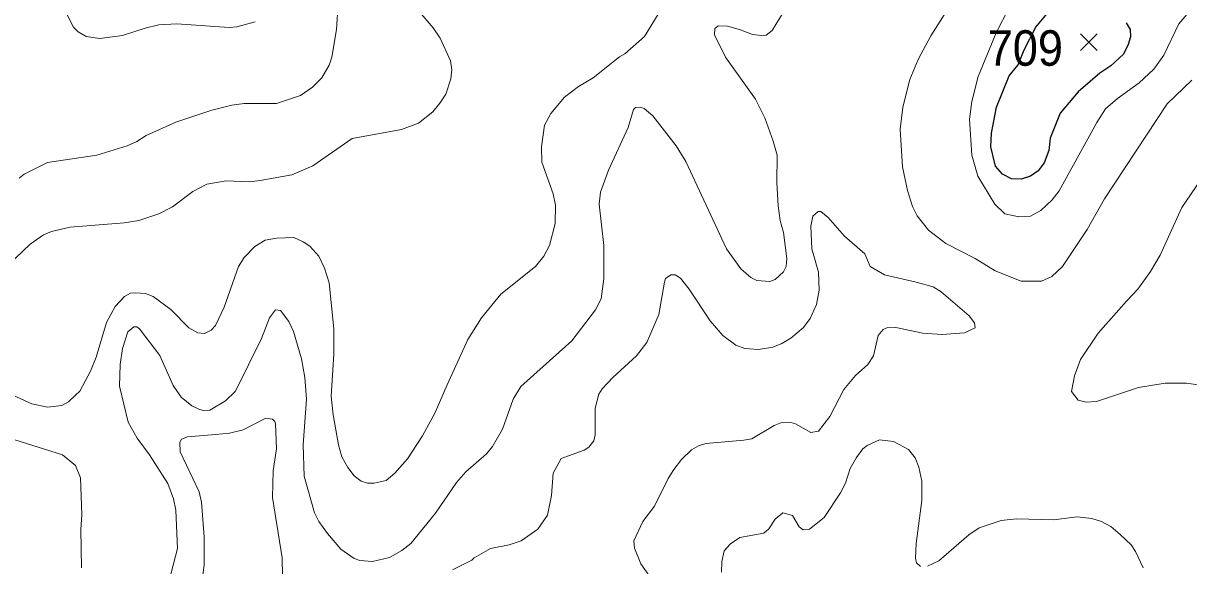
# Model space of a CAD drawing. Extents: x 294.2 to 320.3, y 7482.7 to 7510.7.
# Drawn here: x 304.291 to 306.916, y 7497.059 to 7498.281 of the extents above; entities that cross this region are included whole.
import ezdxf
from ezdxf.enums import TextEntityAlignment as Align

# ---------------------------------------------------------------- set-up
doc = ezdxf.new("R2010")
doc.units = 0
doc.header["$LTSCALE"] = 0.032
for name, color, linetype, lineweight in [('1', 7, 'Continuous', 25), ('2', 7, 'Continuous', 13), ('21', 7, 'Continuous', 25)]:
    doc.layers.add(name, color=color, linetype=linetype, lineweight=lineweight)
doc.layers.add('61', color=7, linetype='Continuous')

msp = doc.modelspace()

# ---------------------------------------------------------------- linework, layer by layer
at = {"layer": '1'}
msp.add_lwpolyline([(306.775, 7498.2828), (306.7841, 7498.2677), (306.7847, 7498.2511), (306.7797, 7498.2336), (306.7691, 7498.2117), (306.7407, 7498.1853), (306.7158, 7498.1687), (306.6674, 7498.1271), (306.6265, 7498.0788), (306.6039, 7498.0222), (306.6009, 7497.995), (306.5903, 7497.9671), (306.5774, 7497.9489), (306.5601, 7497.9368), (306.5389, 7497.93), (306.5169, 7497.9308), (306.4965, 7497.9411), (306.4811, 7497.9596), (306.4703, 7498.003), (306.4722, 7498.0337), (306.483, 7498.0924), (306.5121, 7498.1628), (306.5318, 7498.1877), (306.5454, 7498.2217), (306.5721, 7498.2723), (306.6016, 7498.3086)], dxfattribs=at)
at = {"layer": '2'}
for points in [[(306.0521, 7498.3874), (305.978, 7498.2654), (305.9646, 7498.2545), (305.9538, 7498.2539), (305.9334, 7498.2565), (305.9065, 7498.2667), (305.8772, 7498.275), (305.8567, 7498.2756), (305.8491, 7498.2699), (305.8484, 7498.2552), (305.8727, 7498.2054), (305.9404, 7498.1103), (305.9614, 7498.0681), (305.9806, 7498.0158), (305.9889, 7497.9839), (305.9882, 7497.9226), (305.9915, 7497.8702), (305.9959, 7497.837), (306.0035, 7497.8102), (306.0112, 7497.7515), (306.0093, 7497.7336), (306.0036, 7497.7214), (305.9844, 7497.7042), (305.9729, 7497.6997), (305.9435, 7497.7016), (305.9301, 7497.7087), (305.9072, 7497.7278), (305.8752, 7497.7732), (305.7839, 7497.9698), (305.7616, 7498.0056), (305.7092, 7498.0726), (305.6895, 7498.0892), (305.6818, 7498.0924), (305.6703, 7498.0918), (305.6658, 7498.0873), (305.6537, 7498.0464), (305.6096, 7497.9507)], [(306.2941, 7497.8689), (306.2826, 7497.9047), (306.2717, 7497.9583), (306.2666, 7498.0426), (306.2724, 7498.0924), (306.2883, 7498.155), (306.3068, 7498.1997), (306.335, 7498.2533), (306.3917, 7498.3427)], [(305.1876, 7498.3024), (305.2144, 7498.2712), (305.2304, 7498.2482), (305.2534, 7498.1971), (305.2565, 7498.1767), (305.254, 7498.1563), (305.2432, 7498.1218), (305.2297, 7498.1013), (305.2138, 7498.0821), (305.1812, 7498.056), (305.1429, 7498.042), (305.0324, 7498.0215), (304.9437, 7497.9602), (304.8965, 7497.9398), (304.825, 7497.927), (304.8007, 7497.9245), (304.7483, 7497.9264), (304.7049, 7497.9187), (304.673, 7497.9021), (304.6277, 7497.8676), (304.5964, 7497.8517), (304.5517, 7497.837), (304.5185, 7497.8319), (304.3972, 7497.8223), (304.355, 7497.8121), (304.3372, 7497.8044), (304.3071, 7497.784), (304.2573, 7497.7361)], [(304.2823, 7497.9321), (304.2931, 7497.9411), (304.3461, 7497.9679), (304.4573, 7497.9846), (304.5256, 7498.0052), (304.5469, 7498.0147), (304.5681, 7498.0289), (304.6347, 7498.0586), (304.7164, 7498.0854), (304.7611, 7498.0969), (304.7892, 7498.1007), (304.862, 7498.1007), (304.9156, 7498.1186), (304.9431, 7498.1377), (304.9635, 7498.1588), (304.9801, 7498.1869), (304.9865, 7498.2054), (304.9967, 7498.2673), (305.0005, 7498.3261)], [(304.8135, 7498.2846), (304.7726, 7498.2731), (304.7547, 7498.2718), (304.6372, 7498.2801), (304.5964, 7498.2782), (304.5657, 7498.2705), (304.5147, 7498.2539), (304.4636, 7498.2469), (304.4329, 7498.2514), (304.415, 7498.2622), (304.4048, 7498.2724), (304.378, 7498.3248)], [(306.5118, 7498.3171), (306.4827, 7498.2602), (306.4422, 7498.1614), (306.4275, 7498.1052), (306.4224, 7498.0656), (306.4275, 7497.9845), (306.4415, 7497.9366), (306.4792, 7497.874), (306.5022, 7497.8523), (306.5332, 7497.8454), (306.5596, 7497.8465), (306.5831, 7497.8593), (306.6084, 7497.8833), (306.6245, 7497.9036), (306.7091, 7498.0579), (306.7289, 7498.0886), (306.7557, 7498.1122), (306.8048, 7498.1473), (306.8374, 7498.1779), (306.8598, 7498.2099), (306.8936, 7498.2801), (306.9121, 7498.3012)], [(305.1279, 7497.268), (305.1566, 7497.3003), (305.1905, 7497.3517), (305.2192, 7497.4041), (305.2463, 7497.4667), (305.2929, 7497.5689), (305.3236, 7497.6174), (305.367, 7497.671), (305.4449, 7497.7335), (305.4634, 7497.7566), (305.4762, 7497.7808), (305.4896, 7497.8306), (305.4902, 7497.8715), (305.4845, 7497.897), (305.4596, 7497.9685), (305.4583, 7498.003), (305.4653, 7498.0515), (305.4794, 7498.0784), (305.51, 7498.1153), (305.542, 7498.1392), (305.5747, 7498.1587), (305.6344, 7498.2061), (305.6465, 7498.2125), (305.6907, 7498.2515), (305.7213, 7498.3018)], [(306.9229, 7498.153), (306.8675, 7498.0996), (306.7263, 7497.8861), (306.6874, 7497.8166), (306.6318, 7497.7336), (306.6076, 7497.7112), (306.5846, 7497.7003), (306.5386, 7497.7003)], [(305.6096, 7497.9507), (305.5911, 7497.9009), (305.5885, 7497.874), (305.5987, 7497.7808), (305.5987, 7497.7055), (305.593, 7497.6608), (305.5803, 7497.6359)], [(307.0162, 7497.4558), (306.9115, 7497.4705), (306.863, 7497.4705), (306.803, 7497.4609), (306.7085, 7497.429), (306.6855, 7497.4277), (306.667, 7497.4322), (306.6522, 7497.4514), (306.6586, 7497.4871), (306.6727, 7497.5242), (306.7123, 7497.5829), (306.7761, 7497.655), (306.8016, 7497.6825), (306.8304, 7497.7221), (306.8521, 7497.7591), (306.9006, 7497.8664), (306.9415, 7497.9257)], [(306.1989, 7497.7335), (306.1868, 7497.7616), (306.1408, 7497.8019), (306.1038, 7497.844), (306.0878, 7497.8574), (306.0815, 7497.8574), (306.0699, 7497.8466), (306.0648, 7497.8242), (306.0674, 7497.7732), (306.0827, 7497.7208), (306.084, 7497.6799), (306.0776, 7497.648), (306.0636, 7497.6161), (306.0489, 7497.5957), (306.0202, 7497.572), (305.9998, 7497.5599), (305.9793, 7497.5516), (305.9474, 7497.5465), (305.9168, 7497.5484), (305.8963, 7497.5561), (305.8669, 7497.5778), (305.8382, 7497.611), (305.791, 7497.6825), (305.7712, 7497.7074), (305.7597, 7497.7144), (305.7495, 7497.7144), (305.738, 7497.7061), (305.7354, 7497.6978), (305.7226, 7497.625), (305.6958, 7497.5625), (305.6728, 7497.5318), (305.6192, 7497.4833), (305.5949, 7497.4577), (305.5879, 7497.4456), (305.5796, 7497.4143), (305.5796, 7497.3543), (305.5764, 7497.3403), (305.5649, 7497.3262), (305.5547, 7497.3192), (305.503, 7497.3007), (305.4851, 7497.2675), (305.4807, 7497.2177), (305.4717, 7497.173), (305.4506, 7497.1417), (305.4124, 7497.1155), (305.3855, 7497.1065), (305.3434, 7497.0983), (305.307, 7497.0772), (305.3019, 7497.0714), (305.2578, 7497.0498)], [(306.5386, 7497.7003), (306.4799, 7497.724), (306.4353, 7497.7516), (306.3692, 7497.7855), (306.3298, 7497.8153), (306.3043, 7497.8478), (306.2941, 7497.8689)], [(304.2414, 7497.4558), (304.3103, 7497.4239), (304.3461, 7497.4162), (304.378, 7497.4201), (304.3934, 7497.4284), (304.4093, 7497.4437), (304.4189, 7497.4526), (304.4425, 7497.4973), (304.4553, 7497.5293), (304.4789, 7497.6072), (304.498, 7497.6429), (304.5191, 7497.6659), (304.5325, 7497.6735), (304.544, 7497.6742), (304.5663, 7497.6729), (304.5836, 7497.6659), (304.6238, 7497.6365), (304.664, 7497.595), (304.6845, 7497.5841), (304.6992, 7497.5823), (304.7145, 7497.5899), (304.724, 7497.6008), (304.7439, 7497.6416), (304.7764, 7497.7336), (304.7892, 7497.7534), (304.8128, 7497.7782), (304.8358, 7497.793), (304.862, 7497.7974), (304.9009, 7497.7987), (304.922, 7497.7891), (304.9367, 7497.7795), (304.9571, 7497.7566), (304.9699, 7497.7297), (304.9801, 7497.6965), (304.9909, 7497.5931), (304.9909, 7497.5357), (304.9845, 7497.4412), (304.989, 7497.399), (305.0011, 7497.3313), (305.0088, 7497.3045), (305.0222, 7497.2803)], [(306.4339, 7497.6065), (306.4218, 7497.6225), (306.3586, 7497.6761), (306.3407, 7497.6876), (306.3024, 7497.6978), (306.2309, 7497.7144), (306.1989, 7497.7335)], [(305.5803, 7497.6359), (305.5266, 7497.5656), (305.4123, 7497.4628), (305.3944, 7497.4348), (305.3709, 7497.3671), (305.3485, 7497.3275), (305.3344, 7497.3115), (305.2878, 7497.2707), (305.2667, 7497.247), (305.2195, 7497.1775), (305.164, 7497.1091), (305.1442, 7497.0932), (305.1161, 7497.0779), (305.0778, 7497.0689), (305.0497, 7497.0708), (305.0369, 7497.0753), (305.0062, 7497.0964), (304.9762, 7497.1321), (304.9571, 7497.159), (304.9475, 7497.1787), (304.9239, 7497.2611), (304.9214, 7497.3313), (304.929, 7497.4348), (304.9258, 7497.4833), (304.9181, 7497.5254), (304.8997, 7497.5867), (304.8894, 7497.6097), (304.8709, 7497.6339), (304.8594, 7497.6359), (304.846, 7497.6174), (304.8281, 7497.5714), (304.7694, 7497.4526), (304.747, 7497.4309), (304.7119, 7497.4099), (304.6973, 7497.4086), (304.6883, 7497.4111), (304.671, 7497.4194), (304.6468, 7497.4392), (304.6289, 7497.4654), (304.5989, 7497.5331), (304.5529, 7497.5931), (304.5472, 7497.5976), (304.5402, 7497.5976), (304.5268, 7497.5861), (304.5146, 7497.5484), (304.5095, 7497.5127), (304.5082, 7497.4641), (304.5274, 7497.3824), (304.5478, 7497.3467), (304.5759, 7497.309), (304.6168, 7497.2445), (304.6295, 7497.21), (304.6346, 7497.1845), (304.6385, 7497.0977), (304.6149, 7497.0057)], [(305.7131, 7497.0197), (305.6824, 7497.0632), (305.6677, 7497.0989), (305.6664, 7497.1149), (305.6869, 7497.159), (305.7131, 7497.1934), (305.7437, 7497.256), (305.7565, 7497.2758), (305.7737, 7497.2988), (305.7967, 7497.3205), (305.812, 7497.3294), (305.8286, 7497.3345), (305.9142, 7497.3422), (305.9321, 7497.3447), (305.9825, 7497.3754), (305.9972, 7497.3811), (306.0202, 7497.3818), (306.0304, 7497.3786), (306.0649, 7497.3594), (306.0821, 7497.362), (306.1077, 7497.3952), (306.1396, 7497.4565), (306.1657, 7497.4878), (306.1938, 7497.5126), (306.206, 7497.5324), (306.2168, 7497.5778), (306.2277, 7497.5912), (306.236, 7497.595), (306.2564, 7497.5956), (306.3177, 7497.5835), (306.3599, 7497.5803), (306.4109, 7497.5841), (306.4352, 7497.595), (306.4339, 7497.6065)], [(304.876, 7496.9942), (304.8741, 7497.0772), (304.8524, 7497.2126), (304.8543, 7497.2726), (304.8613, 7497.3224), (304.8594, 7497.3786), (304.8581, 7497.3843), (304.8524, 7497.3894), (304.8377, 7497.3913), (304.7867, 7497.3652), (304.756, 7497.3575), (304.7241, 7497.3549), (304.6615, 7497.3498), (304.6474, 7497.3441), (304.6436, 7497.3377), (304.6449, 7497.316), (304.6877, 7497.2254), (304.6928, 7497.2024), (304.6985, 7497.1245), (304.6985, 7497.0606), (304.6902, 7497.0006)], [(304.4227, 7497.0542), (304.4208, 7497.1411), (304.4234, 7497.1743), (304.4201, 7497.2573), (304.4093, 7497.2847), (304.3799, 7497.309), (304.2286, 7497.3562)], [(305.8638, 7497.0446), (305.8644, 7497.0683), (305.8701, 7497.0925), (305.8842, 7497.1085), (305.9052, 7497.1225), (305.9589, 7497.1327), (305.9703, 7497.1423), (305.985, 7497.1641), (306.0023, 7497.1787), (306.0241, 7497.1725), (306.0385, 7497.1469), (306.0477, 7497.1402), (306.062, 7497.1413), (306.0948, 7497.1675), (306.132, 7497.2234), (306.1429, 7497.2451), (306.1539, 7497.2785), (306.1682, 7497.303), (306.182, 7497.3222), (306.1917, 7497.33), (306.2199, 7497.3428), (306.2514, 7497.3389), (306.2854, 7497.3208), (306.2998, 7497.302), (306.3087, 7497.2815), (306.3151, 7497.2496), (306.3151, 7497.2062), (306.3023, 7497.1091), (306.3011, 7497.0759), (306.303, 7497.0657), (306.3119, 7497.0574)], [(305.0222, 7497.2803), (305.0369, 7497.2617), (305.0522, 7497.2496), (305.0663, 7497.2451), (305.0816, 7497.2451), (305.1084, 7497.2515), (305.1279, 7497.268)], [(306.4211, 7497.1289), (306.4441, 7497.1443), (306.4939, 7497.1609), (306.5284, 7497.1647), (306.6114, 7497.1628), (306.6651, 7497.1691), (306.6983, 7497.1659)], [(306.6983, 7497.1659), (306.72, 7497.1589), (306.7404, 7497.1474), (306.7621, 7497.1295), (306.7863, 7497.1059), (306.7965, 7497.0913), (306.8138, 7497.0542)], [(306.3279, 7497.058), (306.3535, 7497.0702), (306.4211, 7497.1289)]]:
    msp.add_lwpolyline(points, dxfattribs=at)
at = {"layer": '21'}
for p, q in [((306.6727, 7498.2574), (306.7102, 7498.2199)), ((306.7102, 7498.2574), (306.6727, 7498.2199))]:
    msp.add_line(p, q, dxfattribs=at)

# ---------------------------------------------------------------- texts
at = {"layer": '61', "width": 0.95}
msp.add_text('709', height=0.08, dxfattribs=at).set_placement((306.5482, 7498.1857), align=Align.CENTER)

doc.saveas('drawing.dxf')
